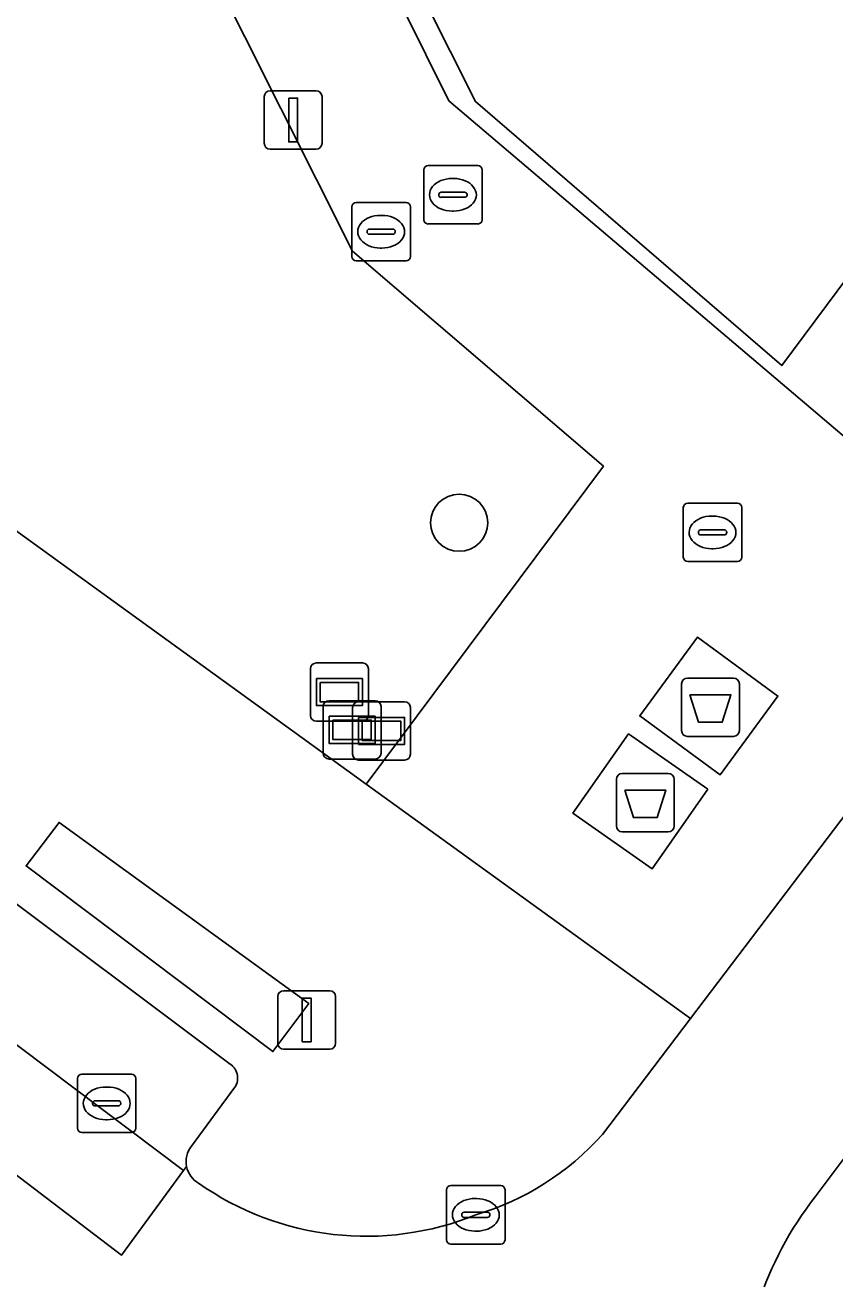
# Model space of a CAD drawing. Extents: x 159716 to 160783, y 383290 to 384031.
# Drawn here: x 160349.61 to 160363.48, y 383711.6 to 383733.09 of the extents above; entities that cross this region are included whole.
import ezdxf

# ---------------------------------------------------------------- set-up
doc = ezdxf.new("R2010")
doc.units = 0
for name, color, linetype in [('IMGEO_Afval_apart_plaats', 7, 'Continuous'), ('IMGEO_Boom', 7, 'Continuous'), ('IMGEO_Groenvoorziening', 7, 'Continuous'), ('IMGEO_Kolk', 7, 'Continuous'), ('IMGEO_Lichtmast', 7, 'Continuous'), ('IMGEO_Pand', 7, 'Continuous'), ('IMGEO_Pand_overbouw', 7, 'Continuous'), ('IMGEO_Parkeervlak_open', 7, 'Continuous'), ('IMGEO_Rijbaan_lokaal_gesloten', 7, 'Continuous'), ('IMGEO_Rijbaan_lokaal_open', 7, 'Continuous'), ('IMGEO_Rioolput', 7, 'Continuous'), ('IMGEO_Voetpad_gesloten', 7, 'Continuous'), ('IMGEO_Voetpad_open', 7, 'Continuous'), ('IMGEO_Wegwijzer', 7, 'Continuous')]:
    doc.layers.add(name, color=color, linetype=linetype)

msp = doc.modelspace()

# ---------------------------------------------------------------- linework, layer by layer
at = {"layer": 'IMGEO_Afval_apart_plaats'}
for p, q in [((160360.855, 383720.998), (160360.855, 383721.798)), ((160360.855, 383721.798), (160360.855, 383720.998)), ((160360.955, 383721.898), (160361.745, 383721.898)), ((160361.745, 383721.898), (160360.955, 383721.898)), ((160361.845, 383721.798), (160361.845, 383720.998)), ((160361.845, 383720.998), (160361.845, 383721.798)), ((160361.745, 383720.898), (160360.955, 383720.898)), ((160360.955, 383720.898), (160361.745, 383720.898)), ((160359.838, 383720.264), (160360.628, 383720.264)), ((160360.628, 383720.264), (160359.838, 383720.264)), ((160359.738, 383719.364), (160359.738, 383720.164)), ((160359.738, 383720.164), (160359.738, 383719.364)), ((160360.728, 383720.164), (160360.728, 383719.364)), ((160360.728, 383719.364), (160360.728, 383720.164)), ((160360.628, 383719.264), (160359.838, 383719.264)), ((160359.838, 383719.264), (160360.628, 383719.264))]:
    msp.add_line(p, q, dxfattribs=at)
for points in [[(160360.998, 383721.612), (160361.702, 383721.612), (160361.553, 383721.142), (160361.147, 383721.142), (160360.998, 383721.612)], [(160359.881, 383719.978), (160360.585, 383719.978), (160360.436, 383719.508), (160360.03, 383719.508), (160359.881, 383719.978)]]:
    msp.add_lwpolyline(points, dxfattribs=at)
for centre, start, end in [((160360.955, 383721.798), 90, 180), ((160360.955, 383721.798), 90, 180), ((160361.745, 383721.798), 0, 90), ((160361.745, 383721.798), 360, 90), ((160360.955, 383720.998), 180, 270), ((160360.955, 383720.998), 180, 270), ((160361.745, 383720.998), 270, 0), ((160361.745, 383720.998), 270, 0), ((160359.838, 383720.164), 90, 180), ((160359.838, 383720.164), 90, 180), ((160360.628, 383720.164), 0, 90), ((160360.628, 383720.164), 360, 90), ((160359.838, 383719.364), 180, 270), ((160359.838, 383719.364), 180, 270), ((160360.628, 383719.364), 270, 0), ((160360.628, 383719.364), 270, 0)]:
    msp.add_arc(centre, 0.1, start, end, dxfattribs=at)
at = {"layer": 'IMGEO_Boom'}
msp.add_circle((160357.046, 383724.559), 0.489, dxfattribs=at)
at = {"layer": 'IMGEO_Groenvoorziening'}
msp.add_lwpolyline([(160328.01, 383782.071), (160323.724, 383778.392), (160319.695, 383776.113), (160313.787, 383774.409), (160313.247, 383768.984), (160314.883, 383769.963), (160316.415, 383769.824), (160316.972, 383769.476), (160317.286, 383768.152), (160317.425, 383766.203), (160318.121, 383764.427), (160320.036, 383761.189), (160322.857, 383758.299), (160326.6, 383755.461), (160327.47, 383754.382), (160327.958, 383753.598), (160328.027, 383752.31), (160326.803, 383740.785), (160344.003, 383728.317), (160346.473, 383726.579), (160355.454, 383720.082), (160359.518, 383725.527), (160355.218, 383729.215), (160335.552, 383768.373)], dxfattribs=at)
msp.add_lwpolyline([(160353.857, 383715.499), (160354.468, 383716.322), (160350.194, 383719.425), (160349.628, 383718.68)], close=True, dxfattribs=at)
at = {"layer": 'IMGEO_Kolk'}
for p, q in [((160350.583, 383715.112), (160351.435, 383715.112)), ((160350.508, 383714.186), (160350.508, 383715.038)), ((160350.996, 383714.892), (160351.021, 383714.892)), ((160351.509, 383715.038), (160351.509, 383714.186)), ((160350.81, 383714.655), (160351.208, 383714.655)), ((160350.767, 383714.606), (160350.767, 383714.618)), ((160351.205, 383714.569), (160350.807, 383714.569)), ((160351.251, 383714.618), (160351.251, 383714.606)), ((160351.019, 383714.332), (160350.994, 383714.332)), ((160351.435, 383714.112), (160350.583, 383714.112)), ((160356.905, 383713.202), (160357.757, 383713.202)), ((160356.83, 383712.276), (160356.83, 383713.128)), ((160357.318, 383712.982), (160357.343, 383712.982)), ((160357.831, 383713.128), (160357.831, 383712.276)), ((160357.132, 383712.745), (160357.53, 383712.745)), ((160357.089, 383712.696), (160357.089, 383712.708)), ((160357.527, 383712.659), (160357.129, 383712.659)), ((160357.573, 383712.708), (160357.573, 383712.696)), ((160357.341, 383712.422), (160357.316, 383712.422)), ((160357.757, 383712.202), (160356.905, 383712.202))]:
    msp.add_line(p, q, dxfattribs=at)
for points in [[(160350.583, 383715.112), (160351.435, 383715.112)], [(160350.508, 383714.186), (160350.508, 383715.038)], [(160351.509, 383715.038), (160351.509, 383714.186)], [(160351.435, 383714.112), (160350.583, 383714.112)], [(160356.905, 383713.202), (160357.757, 383713.202)], [(160356.83, 383712.276), (160356.83, 383713.128)], [(160357.831, 383713.128), (160357.831, 383712.276)], [(160357.757, 383712.202), (160356.905, 383712.202)]]:
    msp.add_lwpolyline(points, dxfattribs=at)
for centre, radius, start, end in [((160350.585, 383715.036), 0.0765, 91.552, 178.448), ((160350.585, 383715.036), 0.0765, 91.552, 178.448), ((160351.433, 383715.036), 0.0765, 1.552, 88.448), ((160351.433, 383715.036), 0.0765, 1.552, 88.448), ((160350.807, 383714.615), 0.0403, 85.8775, 175.7526), ((160351.212, 383714.617), 0.0386, 1.7309, 96.639), ((160350.804, 383714.605), 0.0366, 178.938, 274.7102), ((160351.208, 383714.612), 0.043, 264.8664, 352.4533), ((160350.585, 383714.188), 0.0765, 181.552, 268.448), ((160350.585, 383714.188), 0.0765, 181.552, 268.448), ((160351.433, 383714.188), 0.0765, 271.552, 358.448), ((160351.433, 383714.188), 0.0765, 271.552, 358.448), ((160356.907, 383713.126), 0.0765, 91.552, 178.448), ((160356.907, 383713.126), 0.0765, 91.552, 178.448), ((160357.755, 383713.126), 0.0765, 1.552, 88.448), ((160357.755, 383713.126), 0.0765, 1.552, 88.448), ((160357.129, 383712.705), 0.0403, 85.8775, 175.7526), ((160357.534, 383712.707), 0.0386, 1.7309, 96.639), ((160357.126, 383712.695), 0.0366, 178.938, 274.7102), ((160357.53, 383712.702), 0.043, 264.8664, 352.4533), ((160356.907, 383712.278), 0.0765, 181.552, 268.448), ((160356.907, 383712.278), 0.0765, 181.552, 268.448), ((160357.755, 383712.278), 0.0765, 271.552, 358.448), ((160357.755, 383712.278), 0.0765, 271.552, 358.448)]:
    msp.add_arc(centre, radius, start, end, dxfattribs=at)
for centre, major_axis, ratio, start_param, end_param in [((160350.995, 383714.612), (-0.387, 0.002), 0.722429, 4.712389, 7.853982), ((160351.02, 383714.612), (-0.39, 0.002), 0.717154, 1.570796, 4.712389), ((160357.317, 383712.702), (-0.387, 0.002), 0.722429, 4.712389, 7.853982), ((160357.342, 383712.702), (-0.39, 0.002), 0.717154, 1.570796, 4.712389)]:
    msp.add_ellipse(centre, major_axis=major_axis, ratio=ratio, start_param=start_param, end_param=end_param, dxfattribs=at)
at = {"layer": 'IMGEO_Lichtmast'}
for p, q in [((160353.707, 383731.06), (160353.707, 383731.86)), ((160353.707, 383731.86), (160353.707, 383731.06)), ((160353.807, 383731.96), (160354.597, 383731.96)), ((160354.597, 383731.96), (160353.807, 383731.96)), ((160354.697, 383731.86), (160354.697, 383731.06)), ((160354.697, 383731.06), (160354.697, 383731.86)), ((160354.597, 383730.96), (160353.807, 383730.96)), ((160353.807, 383730.96), (160354.597, 383730.96)), ((160353.939, 383715.641), (160353.939, 383716.441)), ((160353.939, 383716.441), (160353.939, 383715.641)), ((160354.039, 383716.541), (160354.829, 383716.541)), ((160354.829, 383716.541), (160354.039, 383716.541)), ((160354.929, 383716.441), (160354.929, 383715.641)), ((160354.929, 383715.641), (160354.929, 383716.441)), ((160354.829, 383715.541), (160354.039, 383715.541)), ((160354.039, 383715.541), (160354.829, 383715.541))]:
    msp.add_line(p, q, dxfattribs=at)
for points in [[(160354.127, 383731.835), (160354.277, 383731.835), (160354.277, 383731.085), (160354.127, 383731.085), (160354.127, 383731.835)], [(160354.359, 383716.416), (160354.509, 383716.416), (160354.509, 383715.666), (160354.359, 383715.666), (160354.359, 383716.416)]]:
    msp.add_lwpolyline(points, dxfattribs=at)
for centre, start, end in [((160353.807, 383731.86), 90, 180), ((160353.807, 383731.86), 90, 180), ((160354.597, 383731.86), 0, 90), ((160354.597, 383731.86), 360, 90), ((160353.807, 383731.06), 180, 270), ((160353.807, 383731.06), 180, 270), ((160354.597, 383731.06), 270, 0), ((160354.597, 383731.06), 270, 0), ((160354.039, 383716.441), 90, 180), ((160354.039, 383716.441), 90, 180), ((160354.829, 383716.441), 0, 90), ((160354.829, 383716.441), 360, 90), ((160354.039, 383715.641), 180, 270), ((160354.039, 383715.641), 180, 270), ((160354.829, 383715.641), 270, 0), ((160354.829, 383715.641), 270, 0)]:
    msp.add_arc(centre, 0.1, start, end, dxfattribs=at)
at = {"layer": 'IMGEO_Pand'}
msp.add_lwpolyline([(160364.582, 383760.072), (160362.347, 383757.087), (160361.821, 383756.385), (160357.139, 383750.131), (160356.36, 383749.09), (160350.195, 383753.699), (160355.23, 383760.435), (160356.992, 383759.118), (160357.713, 383758.579), (160358.15, 383759.163), (160357.071, 383759.97), (160345.09, 383768.927), (160344.682, 383768.742), (160344.035, 383769.94), (160343.258, 383769.544), (160343.873, 383768.321), (160340.658, 383766.72), (160340.028, 383767.927), (160339.224, 383767.496), (160339.83, 383766.291), (160339.931, 383766.344), (160357.324, 383731.776), (160362.573, 383727.255), (160372.653, 383740.798)], dxfattribs=at)
at = {"layer": 'IMGEO_Pand_overbouw'}
msp.add_lwpolyline([(160329.238, 383785.121), (160331.99, 383780.945), (160334.29, 383776.804), (160336.214, 383773.114), (160339.132, 383767.518), (160356.871, 383731.789), (160405.652, 383690.358), (160410.402, 383695.422), (160427.513, 383682.61), (160420.977, 383676.643), (160427.906, 383670.57), (160434.977, 383677.001), (160452.682, 383663.643), (160457.733, 383668.166), (160454.133, 383672.121), (160456.593, 383674.32), (160452.291, 383679.222), (160501.162, 383722.964), (160422.396, 383781.748), (160424.644, 383785.027)], dxfattribs=at)
at = {"layer": 'IMGEO_Parkeervlak_open'}
for points in [[(160353.125, 383715.285), (160348.805, 383718.516)], [(160347.183, 383717.328), (160352.324, 383713.46), (160352.376, 383713.531)], [(160352.46, 383713.878), (160353.188, 383714.864)]]:
    msp.add_lwpolyline(points, dxfattribs=at)
for centre, radius, start, end in [((160352.963, 383715.045), 0.289, 321.1548, 55.8668), ((160352.794, 383713.613), 0.426, 141.6407, 191.1431)]:
    msp.add_arc(centre, radius, start, end, dxfattribs=at)
at = {"layer": 'IMGEO_Rijbaan_lokaal_gesloten'}
msp.add_lwpolyline([(160344.738, 383716.894), (160348.471, 383714.133), (160351.262, 383712.011), (160352.324, 383713.46), (160347.183, 383717.328)], dxfattribs=at)
at = {"layer": 'IMGEO_Rijbaan_lokaal_open'}
for points in [[(160363.146, 383713.01), (160363.846, 383713.946), (160365.352, 383715.959), (160366.6, 383717.625), (160363.818, 383719.764), (160361.009, 383716.064), (160359.5, 383714.077)], [(160352.376, 383713.531), (160352.324, 383713.46), (160351.262, 383712.011), (160348.471, 383714.133), (160344.738, 383716.894)]]:
    msp.add_lwpolyline(points, dxfattribs=at)
for centre, radius, start, end in [((160355.969, 383717.248), 4.746, 286.6742, 318.0697), ((160352.8, 383713.619), 0.433, 191.738, 239.7909), ((160355.454, 383717.321), 4.986, 234.837, 292.1173), ((160367.658, 383709.437), 5.755, 141.6247, 183.2511)]:
    msp.add_arc(centre, radius, start, end, dxfattribs=at)
at = {"layer": 'IMGEO_Rioolput'}
for p, q in [((160356.438, 383729.752), (160356.438, 383730.604)), ((160356.513, 383730.678), (160357.365, 383730.678)), ((160357.439, 383730.604), (160357.439, 383729.752)), ((160356.926, 383730.458), (160356.951, 383730.458)), ((160356.697, 383730.172), (160356.697, 383730.184)), ((160357.135, 383730.135), (160356.737, 383730.135)), ((160356.74, 383730.221), (160357.138, 383730.221)), ((160357.181, 383730.184), (160357.181, 383730.172)), ((160355.209, 383729.12), (160355.209, 383729.972)), ((160355.284, 383730.046), (160356.136, 383730.046)), ((160356.21, 383729.972), (160356.21, 383729.12)), ((160356.949, 383729.898), (160356.924, 383729.898)), ((160355.697, 383729.826), (160355.722, 383729.826)), ((160355.468, 383729.54), (160355.468, 383729.552)), ((160355.906, 383729.503), (160355.508, 383729.503)), ((160355.511, 383729.589), (160355.909, 383729.589)), ((160355.952, 383729.552), (160355.952, 383729.54)), ((160357.365, 383729.678), (160356.513, 383729.678)), ((160355.72, 383729.266), (160355.695, 383729.266)), ((160356.136, 383729.046), (160355.284, 383729.046)), ((160360.885, 383723.968), (160360.885, 383724.82)), ((160360.96, 383724.894), (160361.812, 383724.894)), ((160361.886, 383724.82), (160361.886, 383723.968)), ((160361.373, 383724.674), (160361.398, 383724.674)), ((160361.144, 383724.388), (160361.144, 383724.4)), ((160361.582, 383724.351), (160361.184, 383724.351)), ((160361.187, 383724.437), (160361.585, 383724.437)), ((160361.628, 383724.4), (160361.628, 383724.388)), ((160361.396, 383724.114), (160361.371, 383724.114)), ((160361.812, 383723.894), (160360.96, 383723.894))]:
    msp.add_line(p, q, dxfattribs=at)
for points in [[(160356.438, 383729.752), (160356.438, 383730.604)], [(160356.513, 383730.678), (160357.365, 383730.678)], [(160357.439, 383730.604), (160357.439, 383729.752)], [(160355.209, 383729.12), (160355.209, 383729.972)], [(160355.284, 383730.046), (160356.136, 383730.046)], [(160356.21, 383729.972), (160356.21, 383729.12)], [(160357.365, 383729.678), (160356.513, 383729.678)], [(160356.136, 383729.046), (160355.284, 383729.046)], [(160360.885, 383723.968), (160360.885, 383724.82)], [(160360.96, 383724.894), (160361.812, 383724.894)], [(160361.886, 383724.82), (160361.886, 383723.968)], [(160361.812, 383723.894), (160360.96, 383723.894)]]:
    msp.add_lwpolyline(points, dxfattribs=at)
for centre, radius, start, end in [((160356.515, 383730.602), 0.0765, 91.552, 178.448), ((160356.515, 383730.602), 0.0765, 91.552, 178.448), ((160357.363, 383730.602), 0.0765, 1.552, 88.448), ((160357.363, 383730.602), 0.0765, 1.552, 88.448), ((160356.737, 383730.181), 0.0403, 85.8775, 175.7526), ((160356.734, 383730.171), 0.0366, 178.938, 274.7102), ((160357.138, 383730.178), 0.043, 264.8664, 352.4533), ((160357.142, 383730.183), 0.0386, 1.7309, 96.639), ((160355.286, 383729.97), 0.0765, 91.552, 178.448), ((160355.286, 383729.97), 0.0765, 91.552, 178.448), ((160356.134, 383729.97), 0.0765, 1.552, 88.448), ((160356.134, 383729.97), 0.0765, 1.552, 88.448), ((160356.515, 383729.754), 0.0765, 181.552, 268.448), ((160356.515, 383729.754), 0.0765, 181.552, 268.448), ((160357.363, 383729.754), 0.0765, 271.552, 358.448), ((160357.363, 383729.754), 0.0765, 271.552, 358.448), ((160355.508, 383729.549), 0.0403, 85.8775, 175.7526), ((160355.505, 383729.539), 0.0366, 178.938, 274.7102), ((160355.909, 383729.546), 0.043, 264.8664, 352.4533), ((160355.913, 383729.551), 0.0386, 1.7309, 96.639), ((160355.286, 383729.122), 0.0765, 181.552, 268.448), ((160355.286, 383729.122), 0.0765, 181.552, 268.448), ((160356.134, 383729.122), 0.0765, 271.552, 358.448), ((160356.134, 383729.122), 0.0765, 271.552, 358.448), ((160360.962, 383724.818), 0.0765, 91.552, 178.448), ((160360.962, 383724.818), 0.0765, 91.552, 178.448), ((160361.81, 383724.818), 0.0765, 1.552, 88.448), ((160361.81, 383724.818), 0.0765, 1.552, 88.448), ((160361.184, 383724.397), 0.0403, 85.8775, 175.7526), ((160361.181, 383724.387), 0.0366, 178.938, 274.7102), ((160361.585, 383724.394), 0.043, 264.8664, 352.4533), ((160361.589, 383724.399), 0.0386, 1.7309, 96.639), ((160360.962, 383723.97), 0.0765, 181.552, 268.448), ((160360.962, 383723.97), 0.0765, 181.552, 268.448), ((160361.81, 383723.97), 0.0765, 271.552, 358.448), ((160361.81, 383723.97), 0.0765, 271.552, 358.448)]:
    msp.add_arc(centre, radius, start, end, dxfattribs=at)
for centre, major_axis, ratio, start_param, end_param in [((160356.925, 383730.178), (-0.387, 0.002), 0.722429, 4.712389, 7.853982), ((160356.95, 383730.178), (-0.39, 0.002), 0.717154, 1.570796, 4.712389), ((160355.696, 383729.546), (-0.387, 0.002), 0.722429, 4.712389, 7.853982), ((160355.721, 383729.546), (-0.39, 0.002), 0.717154, 1.570796, 4.712389), ((160361.372, 383724.394), (-0.387, 0.002), 0.722429, 4.712389, 7.853982), ((160361.397, 383724.394), (-0.39, 0.002), 0.717154, 1.570796, 4.712389)]:
    msp.add_ellipse(centre, major_axis=major_axis, ratio=ratio, start_param=start_param, end_param=end_param, dxfattribs=at)
at = {"layer": 'IMGEO_Voetpad_gesloten'}
for points in [[(160362.507, 383721.591), (160361.13, 383722.601), (160360.139, 383721.25), (160361.516, 383720.24)], [(160361.307, 383719.993), (160359.947, 383720.944), (160358.995, 383719.581), (160360.354, 383718.63)]]:
    msp.add_lwpolyline(points, close=True, dxfattribs=at)
at = {"layer": 'IMGEO_Voetpad_open'}
for points in [[(160331.299, 383776.706), (160335.552, 383768.373), (160355.218, 383729.215), (160359.518, 383725.527), (160355.454, 383720.082), (160361.009, 383716.064), (160363.818, 383719.764), (160366.646, 383723.487), (160369.819, 383727.72)], [(160372.653, 383740.798), (160362.573, 383727.255), (160357.324, 383731.776), (160339.931, 383766.344), (160339.83, 383766.291), (160339.376, 383766.06), (160336.143, 383772.559)], [(160359.5, 383714.077), (160361.009, 383716.064), (160355.454, 383720.082), (160346.473, 383726.579), (160344.003, 383728.317), (160326.803, 383740.785), (160323.8, 383742.962)], [(160348.805, 383718.516), (160353.125, 383715.285)], [(160353.188, 383714.864), (160352.46, 383713.878)], [(160369.534, 383709.879), (160363.846, 383713.946), (160363.146, 383713.01)]]:
    msp.add_lwpolyline(points, dxfattribs=at)
for points in [[(160361.13, 383722.601), (160362.507, 383721.591), (160361.516, 383720.24), (160360.139, 383721.25)], [(160361.307, 383719.993), (160360.354, 383718.63), (160358.995, 383719.581), (160359.947, 383720.944)], [(160350.194, 383719.425), (160354.468, 383716.322), (160353.857, 383715.499), (160349.628, 383718.68)]]:
    msp.add_lwpolyline(points, close=True, dxfattribs=at)
for centre, radius, start, end in [((160352.963, 383715.045), 0.289, 321.1548, 55.8668), ((160355.969, 383717.248), 4.746, 286.6742, 318.0697), ((160352.794, 383713.613), 0.426, 141.6407, 191.1431), ((160352.8, 383713.619), 0.433, 191.738, 239.7909), ((160355.454, 383717.321), 4.986, 234.837, 292.1173), ((160367.658, 383709.437), 5.755, 141.6247, 183.2511)]:
    msp.add_arc(centre, radius, start, end, dxfattribs=at)
at = {"layer": 'IMGEO_Wegwijzer'}
for p, q in [((160354.5, 383721.258), (160354.5, 383722.058)), ((160354.5, 383722.058), (160354.5, 383721.258)), ((160354.6, 383722.158), (160355.39, 383722.158)), ((160355.39, 383722.158), (160354.6, 383722.158)), ((160355.49, 383722.058), (160355.49, 383721.258)), ((160355.49, 383721.258), (160355.49, 383722.058)), ((160354.717, 383720.611), (160354.717, 383721.411)), ((160354.717, 383721.411), (160354.717, 383720.611)), ((160354.817, 383721.511), (160355.607, 383721.511)), ((160355.607, 383721.511), (160354.817, 383721.511)), ((160355.221, 383720.593), (160355.221, 383721.393)), ((160355.221, 383721.393), (160355.221, 383720.593)), ((160355.321, 383721.493), (160356.111, 383721.493)), ((160356.111, 383721.493), (160355.321, 383721.493)), ((160355.707, 383721.411), (160355.707, 383720.611)), ((160355.707, 383720.611), (160355.707, 383721.411)), ((160356.211, 383721.393), (160356.211, 383720.593)), ((160356.211, 383720.593), (160356.211, 383721.393)), ((160355.39, 383721.158), (160354.6, 383721.158)), ((160354.6, 383721.158), (160355.39, 383721.158)), ((160355.607, 383720.511), (160354.817, 383720.511)), ((160354.817, 383720.511), (160355.607, 383720.511)), ((160356.111, 383720.493), (160355.321, 383720.493)), ((160355.321, 383720.493), (160356.111, 383720.493))]:
    msp.add_line(p, q, dxfattribs=at)
for points in [[(160354.601, 383721.89), (160355.389, 383721.89), (160355.389, 383721.426), (160354.601, 383721.426), (160354.601, 383721.89)], [(160354.666, 383721.825), (160354.666, 383721.491), (160355.324, 383721.491), (160355.324, 383721.825), (160354.666, 383721.825)], [(160354.818, 383721.243), (160355.606, 383721.243), (160355.606, 383720.779), (160354.818, 383720.779), (160354.818, 383721.243)], [(160354.883, 383721.178), (160354.883, 383720.844), (160355.541, 383720.844), (160355.541, 383721.178), (160354.883, 383721.178)], [(160355.322, 383721.225), (160356.11, 383721.225), (160356.11, 383720.761), (160355.322, 383720.761), (160355.322, 383721.225)], [(160355.387, 383721.16), (160355.387, 383720.826), (160356.045, 383720.826), (160356.045, 383721.16), (160355.387, 383721.16)]]:
    msp.add_lwpolyline(points, dxfattribs=at)
for centre, start, end in [((160354.6, 383722.058), 90, 180), ((160354.6, 383722.058), 90, 180), ((160355.39, 383722.058), 0, 90), ((160355.39, 383722.058), 360, 90), ((160354.817, 383721.411), 90, 180), ((160354.817, 383721.411), 90, 180), ((160355.321, 383721.393), 90, 180), ((160355.321, 383721.393), 90, 180), ((160355.607, 383721.411), 0, 90), ((160355.607, 383721.411), 360, 90), ((160356.111, 383721.393), 0, 90), ((160356.111, 383721.393), 360, 90), ((160354.6, 383721.258), 180, 270), ((160354.6, 383721.258), 180, 270), ((160355.39, 383721.258), 270, 0), ((160355.39, 383721.258), 270, 0), ((160354.817, 383720.611), 180, 270), ((160354.817, 383720.611), 180, 270), ((160355.321, 383720.593), 180, 270), ((160355.321, 383720.593), 180, 270), ((160355.607, 383720.611), 270, 0), ((160355.607, 383720.611), 270, 0), ((160356.111, 383720.593), 270, 0), ((160356.111, 383720.593), 270, 0)]:
    msp.add_arc(centre, 0.1, start, end, dxfattribs=at)

doc.saveas('drawing.dxf')
